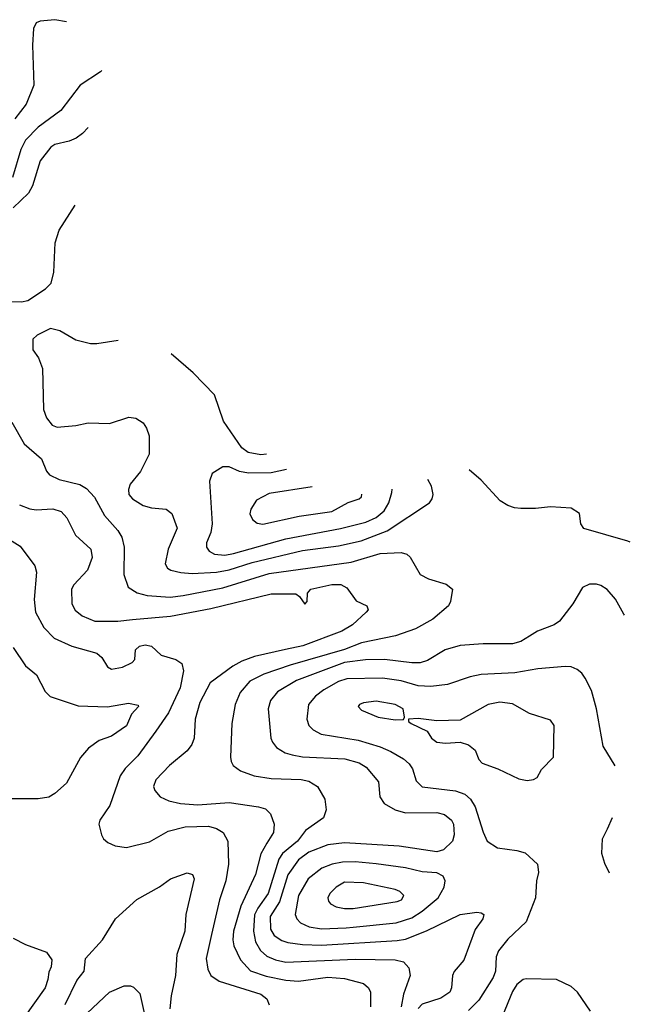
# Model space of a CAD drawing. Extents: x 997026 to 1115308, y 536381 to 619039.
# Tile 483 of 484: x 1078967 to 1081876, y 595337 to 600027. Entities that reach past the tile are written whole.
import ezdxf

# ---------------------------------------------------------------- set-up
doc = ezdxf.new("R2010")
doc.units = 0

msp = doc.modelspace()

# ---------------------------------------------------------------- linework, layer by layer
at = {"layer": '0CON20XD'}
for points in [[(1079189.5, 600017.1), (1079135, 600026.9), (1079065, 600020), (1079045, 600011.2), (1079033.1, 599985), (1079027.5, 599905), (1079034.4, 599715), (1078998.2, 599625), (1078944, 599555)], [(1079359, 599784.2), (1079352, 599778), (1079255.3, 599714.7), (1079162.9, 599595), (1079054.8, 599515.2), (1078995, 599453.1), (1078972.1, 599407.9), (1078932.1, 599275)], [(1079292.5, 599513), (1079265.8, 599485), (1079236.7, 599463.3), (1079201.9, 599448.1), (1079135, 599431.8), (1079115, 599420.5), (1079064.6, 599355), (1079027.3, 599235), (1079009, 599201), (1078935, 599131.5)], [(1078765, 598686.2), (1078975, 598683.8), (1079005, 598690), (1079090, 598745), (1079117.4, 598772.6), (1079130, 598825), (1079135.6, 598964.4), (1079154.4, 599025), (1079230.9, 599144)], [(1079435.3, 598499.5), (1079335, 598482.5), (1079303.7, 598483.7), (1079235, 598500.8), (1079158.8, 598545), (1079114.3, 598555.7), (1079050, 598525), (1079030, 598505), (1079030, 598455), (1079055.9, 598415.9), (1079075.8, 598365), (1079080.9, 598170.9), (1079095, 598130), (1079121.2, 598095), (1079145.9, 598085.9), (1079235, 598094.4), (1079293.2, 598106.8), (1079395, 598104.2), (1079487, 598133), (1079519.7, 598129.7), (1079555, 598106), (1079571.3, 598081.3), (1079584.3, 598045), (1079583.2, 597956.8), (1079542.9, 597875), (1079493.1, 597815), (1079485, 597790), (1079487.1, 597765), (1079504, 597745), (1079555, 597713.3), (1079595, 597702.2), (1079665, 597695.6), (1079692.5, 597675), (1079716.5, 597605), (1079674.4, 597505), (1079659.2, 597435), (1079670.8, 597415), (1079686.7, 597405), (1079735, 597393.2), (1079789.3, 597389.3), (1079905, 597394.8), (1079965, 597405.9), (1080075, 597442.2), (1080315, 597497.9), (1080485, 597521.2), (1080594.5, 597545.5), (1080717.9, 597592.1), (1080918.8, 597725), (1080932, 597745), (1080936, 597765), (1080928.1, 597805), (1080911, 597836.4)], [(1080142.7, 597957.3), (1080115, 597953.8), (1080055, 597964.7), (1080025, 597988.2), (1079938.4, 598115), (1079895, 598240), (1079793.5, 598345), (1079688.4, 598434.6)], [(1078929.6, 598109.6), (1078987.4, 598007.4), (1079071.1, 597935), (1079095, 597877.1), (1079108.6, 597858.6), (1079155, 597836.6), (1079253.7, 597813.7), (1079285, 597794.5), (1079323.2, 597753.2), (1079371.1, 597665), (1079434.7, 597594.7), (1079452.8, 597562.7), (1079464.8, 597514.8), (1079463.1, 597385), (1079484, 597324), (1079527.2, 597297.2), (1079573.8, 597283.8), (1079683, 597277), (1079745.2, 597284.8), (1079935, 597320.4), (1080155, 597389.4), (1080546.9, 597443.1), (1080685, 597483.6), (1080785, 597489.6), (1080810.9, 597480.9), (1080827.1, 597467.1), (1080875, 597384.5), (1080915, 597364.5), (1080999.1, 597339.1), (1081028.8, 597315), (1081019.2, 597255), (1081009.2, 597235), (1080935, 597171.5), (1080852, 597125), (1080757.3, 597092.7), (1080595, 597059.1), (1080515, 597027.2), (1080255, 596952.4), (1080129.9, 596910.1), (1080063.1, 596876.9), (1080017.3, 596822.7), (1079992.8, 596765), (1079977.1, 596675), (1079971.1, 596515), (1079973.6, 596493.6), (1079984.3, 596475), (1080019.2, 596449.2), (1080084.7, 596424.7), (1080165, 596413.4), (1080308.5, 596408.5), (1080345, 596400.4), (1080385.8, 596375), (1080420.8, 596315), (1080426.8, 596263.2), (1080414.2, 596225), (1080328.8, 596165), (1080290.7, 596115), (1080218.9, 596055), (1080201, 596029), (1080151.3, 595865), (1080101.3, 595795), (1080086.2, 595763.8), (1080080.3, 595685), (1080090.8, 595635), (1080113.4, 595593.4), (1080145, 595565.8), (1080185, 595548.7), (1080235, 595538.1), (1080565, 595552), (1080755, 595549.3), (1080795, 595540.3), (1080821.2, 595511.2), (1080827.5, 595475), (1080795.2, 595384.8), (1080784.4, 595325.6)], [(1080237.3, 597884.1), (1080165, 597869), (1080056.7, 597866.7), (1080014.8, 597874.8), (1079965, 597897.1), (1079935, 597897.8), (1079884.6, 597865.4), (1079871.1, 597828.9), (1079883.2, 597625), (1079876.8, 597585), (1079856.9, 597535), (1079856.2, 597515), (1079868.9, 597495), (1079895, 597481.9), (1079945, 597476), (1079985, 597483.7), (1080235, 597554.4), (1080495, 597603.5), (1080615.7, 597634.3), (1080665, 597656.2), (1080703.1, 597686.9), (1080725.8, 597725), (1080740.3, 597775), (1080741, 597790.2)], [(1081876, 597538.3), (1081865, 597543.5), (1081655, 597604), (1081640, 597625), (1081633.3, 597675), (1081595, 597700), (1081495, 597706.9), (1081425, 597698.8), (1081355, 597698.8), (1081325, 597701.2), (1081292.9, 597712.9), (1081256.2, 597735), (1081165, 597834.4), (1081108, 597883.3)], [(1080359.8, 597801.3), (1080155, 597770.4), (1080095, 597738.6), (1080067.5, 597695), (1080064.1, 597674.1), (1080075.9, 597645.9), (1080098.3, 597628.3), (1080125, 597624.4), (1080298.2, 597661.8), (1080453.8, 597685), (1080532.4, 597727.6), (1080585, 597744.3), (1080595.6, 597755), (1080597.3, 597766.2)], [(1078966.2, 597716.2), (1079015, 597696.5), (1079045, 597692.5), (1079125, 597697.5), (1079164.5, 597684.5), (1079192, 597655), (1079232.4, 597572.4), (1079305.8, 597505), (1079311.4, 597465), (1079290, 597405), (1079224.4, 597335), (1079214.4, 597315), (1079215.6, 597245), (1079231.4, 597215), (1079265, 597187.8), (1079325, 597162.7), (1079435, 597161.8), (1079505, 597169.7), (1079685, 597186.2), (1079876.9, 597223.1), (1080165, 597292.7), (1080281.9, 597291.9), (1080299.7, 597279.7), (1080325, 597243.8), (1080336.2, 597255), (1080338.8, 597295), (1080354, 597315), (1080453.8, 597336.2), (1080496.2, 597336.2), (1080525, 597320.5), (1080569.3, 597259.3), (1080620, 597235), (1080626.4, 597216.4), (1080618, 597205), (1080552.9, 597145), (1080501.4, 597115), (1080315.8, 597045), (1080232.8, 597027.2), (1080086.2, 596993.8), (1080025, 596970.8), (1079982.2, 596947.8), (1079875, 596867.8), (1079825.3, 596774.7), (1079803.1, 596695), (1079797.9, 596605), (1079787.5, 596575), (1079765.3, 596544.7), (1079680.8, 596475), (1079615, 596406), (1079604, 596375), (1079610, 596355), (1079635.9, 596325.9), (1079676.8, 596306.8), (1079733.4, 596293.4), (1079815, 596287.3), (1079965, 596298), (1080105, 596278.1), (1080137.9, 596267.9), (1080161.2, 596245), (1080180, 596195), (1080176, 596155), (1080144.7, 596105.3), (1080116.4, 596053.6), (1080089.6, 595955), (1080019.7, 595805), (1079985.9, 595685), (1079982, 595645), (1079986.5, 595616.5), (1080018.7, 595548.7), (1080066.7, 595496.8), (1080141.4, 595471.4), (1080235, 595451.6), (1080295, 595447.2), (1080435, 595466.7), (1080515, 595460), (1080605, 595436.9), (1080629.2, 595415), (1080638.6, 595395), (1080638.9, 595325)], [(1078880.8, 597575), (1078969.6, 597519.6), (1079038.9, 597425), (1079047.3, 597395), (1079035.3, 597264.7), (1079042, 597205), (1079081.5, 597131.5), (1079131.5, 597081.5), (1079215, 597042.3), (1079335, 597009.1), (1079358.8, 596988.8), (1079385.3, 596945.3), (1079405, 596933.1), (1079457.4, 596942.6), (1079503.3, 596965), (1079515, 596980), (1079518.8, 597025), (1079537.6, 597042.4), (1079565, 597049.5), (1079595, 597043.1), (1079640.3, 597000.3), (1079710, 596980), (1079739.8, 596959.8), (1079747.3, 596925), (1079731.2, 596845), (1079675.3, 596725), (1079615, 596637.8), (1079530.1, 596519.9), (1079469.9, 596460.1), (1079445.3, 596425), (1079396.6, 596283.4), (1079348, 596215), (1079344, 596195), (1079356.7, 596145), (1079366.7, 596125), (1079387.3, 596107.3), (1079422.5, 596092.5), (1079475, 596083.8), (1079585, 596110.9), (1079675, 596161.4), (1079755, 596182.2), (1079866.4, 596186.4), (1079905.2, 596175.2), (1079935.7, 596155.7), (1079959.3, 596115), (1079960.9, 596005), (1079948.8, 595925), (1079918.8, 595835), (1079881, 595669), (1079856, 595555), (1079863.1, 595505), (1079877.5, 595475), (1079917.8, 595447.7), (1080115.7, 595385), (1080143.7, 595363.6), (1080156, 595335)], [(1081849.1, 597191.4), (1081845.6, 597195.6), (1081805, 597266.7), (1081765, 597313.3), (1081735, 597331.2), (1081715, 597338), (1081682.3, 597337.7), (1081647.7, 597322.3), (1081602, 597245), (1081538, 597162), (1081513.3, 597145), (1081433.8, 597115), (1081395, 597090), (1081354.5, 597065.5), (1081315, 597054.4), (1081175, 597054.4), (1081065, 597046.5), (1080994, 597026), (1080909.2, 596975), (1080875, 596963.9), (1080835, 596963.5), (1080705, 596979.8), (1080615, 596977.8), (1080515, 596965.5), (1080285, 596878.8), (1080194.7, 596825.3), (1080162.5, 596785), (1080150.5, 596745), (1080163.3, 596605), (1080170.6, 596585), (1080190.5, 596560.5), (1080232, 596535), (1080264.7, 596524.7), (1080315, 596515.9), (1080516.2, 596506.2), (1080585, 596488), (1080616.9, 596466.9), (1080676.3, 596396.3), (1080682.9, 596325), (1080703.8, 596293.8), (1080755, 596263.5), (1080805, 596249.5), (1080955, 596250.8), (1080991.2, 596241.2), (1081024.3, 596215), (1081034.4, 596195), (1081037.5, 596145), (1081028.9, 596115), (1080986.5, 596073.5), (1080955, 596063.6), (1080775, 596089.7), (1080515, 596105.7), (1080435, 596097.4), (1080345, 596062.3), (1080295.9, 596025), (1080245, 595953.6), (1080204.4, 595825.6), (1080160.5, 595755), (1080162.2, 595695), (1080180, 595665), (1080215, 595641.6), (1080245, 595631.1), (1080315, 595621.5), (1080405, 595619.3), (1080765, 595641.1), (1080805, 595647.9), (1080905, 595686.7), (1081065, 595765.7), (1081145, 595776), (1081165, 595773.3), (1081177.5, 595765), (1081173.3, 595745), (1081136.9, 595693.1), (1081083, 595547), (1081036.5, 595493.5), (1081028.6, 595475), (1081024.4, 595415), (1081015.6, 595395), (1080973.6, 595366.4), (1080885, 595337.3), (1080865, 595316.8)], [(1078936.4, 597036.4), (1078995, 596950), (1079046.3, 596906.3), (1079087.6, 596827.6), (1079112.8, 596802.8), (1079245, 596759.2), (1079385, 596753.8), (1079485, 596772), (1079531.7, 596761.7), (1079532.5, 596755), (1079500.3, 596719.7), (1079475, 596664), (1079405, 596614), (1079345, 596593.8), (1079295, 596558), (1079256.8, 596513.2), (1079189.3, 596390.7), (1079135, 596341.2), (1079105, 596324), (1079055, 596316.2), (1078783.9, 596316.1)], [(1081804.5, 596473.7), (1081746.7, 596566.7), (1081715.4, 596745), (1081691.4, 596831.4), (1081660.7, 596890.7), (1081644.5, 596914.5), (1081622.6, 596932.6), (1081595, 596944.4), (1081565, 596945.6), (1081435, 596934.6), (1081325.3, 596915.3), (1081165, 596908.1), (1081112.8, 596897.2), (1081005, 596861.1), (1080925, 596851.2), (1080865, 596853.8), (1080785, 596878.1), (1080695, 596891.1), (1080525, 596887.5), (1080485, 596874.2), (1080416.5, 596835), (1080375.7, 596804.3), (1080342.9, 596765), (1080335.4, 596695), (1080344.8, 596664.8), (1080364.4, 596644.4), (1080403.1, 596623.1), (1080580, 596595), (1080685, 596563.6), (1080735, 596541.6), (1080795, 596506.9), (1080823.2, 596483.2), (1080838.1, 596458.1), (1080855, 596401.1), (1080885, 596373.1), (1081043.5, 596353.5), (1081087.9, 596337.9), (1081114.6, 596315), (1081137.2, 596277.2), (1081175, 596156.7), (1081194.6, 596114.6), (1081242.6, 596082.6), (1081335, 596069.4), (1081375, 596059.2), (1081433.3, 596005), (1081438.8, 595965), (1081429.2, 595925), (1081424.4, 595845), (1081379.3, 595730.7), (1081292.7, 595647.3), (1081248.5, 595591.5), (1081237.2, 595562.8), (1081233.6, 595495), (1081223.1, 595465), (1081155, 595356.4), (1081105, 595308)], [(1080755, 596692.5), (1080795, 596693.3), (1080800, 596705), (1080793.3, 596745), (1080755, 596765.5), (1080665, 596781.8), (1080605, 596772.9), (1080586.2, 596765), (1080578.8, 596755), (1080595, 596738), (1080675, 596704.2), (1080755, 596692.5)], [(1081385, 596403.8), (1081415, 596407.5), (1081433, 596417), (1081453.3, 596455), (1081510, 596515), (1081513.8, 596665), (1081495, 596691.2), (1081395, 596722), (1081315, 596768.1), (1081255, 596776.5), (1081198.8, 596765), (1081065, 596690), (1080955, 596687.1), (1080865, 596698.8), (1080820, 596695), (1080820, 596685), (1080832.5, 596675), (1080908.8, 596638.8), (1080928.8, 596605), (1080955, 596585.7), (1080995, 596581.1), (1081065, 596586), (1081105, 596573.8), (1081137.3, 596547.3), (1081155, 596503.3), (1081170, 596485), (1081245, 596458), (1081345, 596411.2), (1081385, 596403.8)], [(1081777.4, 595961.9), (1081755, 596007.5), (1081740, 596055), (1081744, 596125), (1081766.9, 596173.1), (1081791.5, 596227.1)], [(1080405, 595696.5), (1080522.1, 595702.1), (1080555, 595704.8), (1080761.2, 595725), (1080835, 595749.8), (1080885, 595780.2), (1080960.4, 595845), (1080988.4, 595895), (1080994.6, 595925), (1080985, 595948.2), (1080955, 595963.7), (1080885, 595968.9), (1080805, 595987.8), (1080665, 596005.6), (1080565, 596015.2), (1080505.6, 596014.4), (1080455.2, 596004.8), (1080405.6, 595985), (1080341.1, 595935), (1080295.7, 595855), (1080279.2, 595765), (1080286.7, 595745), (1080305, 595726), (1080346, 595706), (1080405, 595696.5)], [(1079183.7, 595336.3), (1079239.2, 595450.8), (1079273.8, 595495), (1079280, 595555), (1079362, 595645), (1079423.3, 595745), (1079525, 595835.8), (1079633.2, 595896.8), (1079685, 595934.2), (1079765, 595964.2), (1079790, 595955), (1079797.5, 595935), (1079758.6, 595765), (1079754.3, 595685), (1079715.5, 595575), (1079708.5, 595475), (1079687.9, 595377.9), (1079682.7, 595315)], [(1080515, 595793.8), (1080555, 595793.9), (1080765, 595827.1), (1080785.8, 595835), (1080796.9, 595855), (1080778, 595875), (1080755, 595884.4), (1080605.3, 595915.3), (1080515, 595918.5), (1080474.3, 595895), (1080445, 595865.7), (1080435.6, 595845), (1080437.9, 595827.9), (1080448, 595815), (1080475, 595802.2), (1080515, 595793.8)], [(1078935, 595652.5), (1078995, 595622), (1079095, 595586.2), (1079119.3, 595549.3), (1079116.7, 595515), (1079105, 595490), (1079101.2, 595455), (1079088, 595415), (1078986.6, 595273.4)], [(1081685.8, 595305), (1081623.8, 595395), (1081595, 595422), (1081525, 595456), (1081379.3, 595459.3), (1081365, 595456), (1081335, 595432), (1081315, 595398), (1081267, 595283)], [(1079260.6, 595269.4), (1079395, 595394.6), (1079465, 595424.5), (1079495, 595425.6), (1079509.4, 595419.4), (1079539.2, 595389.2), (1079564, 595275)]]:
    msp.add_lwpolyline(points, dxfattribs=at)

doc.saveas('drawing.dxf')
